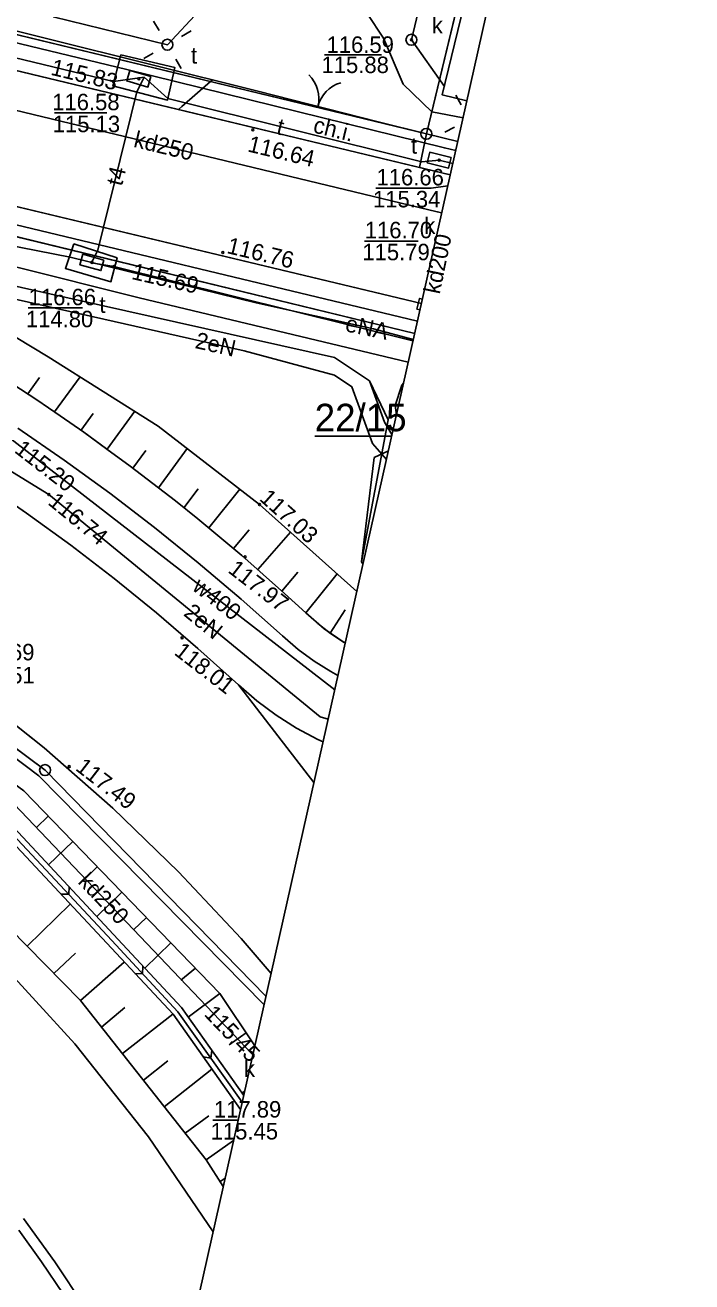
# Model space of a CAD drawing. Extents: x 6424617 to 6425697, y 5665845 to 5667190.
# Drawn here: x 6425558.6 to 6425588.9, y 5666901.5 to 5666958.7 of the extents above; entities that cross this region are included whole.
import ezdxf

# ---------------------------------------------------------------- set-up
doc = ezdxf.new("R2010")
doc.units = 0
for name, color, linetype in [('Warstwa 1', 7, 'Continuous'), ('Warstwa 10', 7, 'Continuous'), ('Warstwa 12', 7, 'Continuous'), ('Warstwa 13', 7, 'Continuous'), ('Warstwa 14', 7, 'Continuous'), ('Warstwa 15', 7, 'Continuous'), ('Warstwa 16', 7, 'Continuous'), ('Warstwa 2', 7, 'Continuous'), ('Warstwa 20', 7, 'Continuous'), ('Warstwa 21', 7, 'Continuous'), ('Warstwa 25', 7, 'Continuous'), ('Warstwa 3', 7, 'Continuous'), ('Warstwa 4', 7, 'Continuous'), ('Warstwa 5', 7, 'Continuous'), ('Warstwa 6', 7, 'Continuous'), ('Warstwa 63', 7, 'Continuous'), ('Warstwa 8', 7, 'Continuous'), ('Warstwa 9', 7, 'Continuous')]:
    doc.layers.add(name, color=color, linetype=linetype)

msp = doc.modelspace()

# ---------------------------------------------------------------- linework, layer by layer
at = {"layer": 'Warstwa 1'}
for p, q in [((6425527.303, 5666965.745), (6425576.814, 5666953.737)), ((6425527.303, 5666965.745), (6425576.814, 5666953.737)), ((6425576.814, 5666953.737), (6425578.804, 5666961.993)), ((6425576.814, 5666953.737), (6425578.804, 5666961.993)), ((6425576.814, 5666953.737), (6425578.242, 5666953.39)), ((6425576.814, 5666953.737), (6425578.242, 5666953.39)), ((6425544.583, 5666952.346), (6425576.283, 5666944.651)), ((6425544.583, 5666952.346), (6425576.283, 5666944.651)), ((6425550.86, 5666931.17), (6425559.46, 5666924.76)), ((6425550.86, 5666931.17), (6425559.46, 5666924.76)), ((6425559.46, 5666924.76), (6425569.514, 5666914.463)), ((6425559.46, 5666924.76), (6425569.514, 5666914.463))]:
    msp.add_line(p, q, dxfattribs=at)
msp.add_lwpolyline([(6425578.656, 5666955.234), (6425577.539, 5666955.51), (6425584.758, 5666985.201), (6425585.343, 5666985.06)], dxfattribs=at)
at = {"layer": 'Warstwa 10'}
for points in [[(6425535.06, 5667006.36), (6425534.21, 5667005.96), (6425527.47, 5667006.87), (6425521.11, 5667008.02), (6425511.65, 5667010.69), (6425511.04, 5667010.12), (6425510.23, 5667005.12), (6425507.8, 5666997.47), (6425502.22, 5666979.23), (6425499.7, 5666975.32), (6425496.98, 5666963.87), (6425497.18, 5666963.16), (6425549.77, 5666949.56), (6425554.77, 5666947.54), (6425572.63, 5666943.55), (6425574.23, 5666942.49)], [(6425575.987, 5666943.332), (6425563.748, 5666946.268), (6425557.995, 5666947.707), (6425556.981, 5666947.883), (6425556.627, 5666948.08), (6425556.298, 5666948.138), (6425554.686, 5666941.795), (6425548.026, 5666934.883), (6425543.973, 5666935.811), (6425543.657, 5666935.596), (6425543.327, 5666935.6), (6425543.055, 5666935.768), (6425543.003, 5666936.016), (6425537.99, 5666937.119), (6425531.055, 5666938.764), (6425530.7, 5666938.933), (6425530.511, 5666939.211), (6425530.571, 5666939.594), (6425531.326, 5666942.888)], [(6425574.23, 5666942.49), (6425575.07, 5666940.72), (6425573.86, 5666934.25)], [(6425574.23, 5666942.49), (6425574.91, 5666940.6), (6425575.25, 5666940.045)], [(6425575.084, 5666939.305), (6425574.44, 5666938.99), (6425573.86, 5666934.25)], [(6425573.86, 5666934.25), (6425573.928, 5666934.15)]]:
    msp.add_lwpolyline(points, dxfattribs=at)
for centre in [(6425576.814, 5666953.737), (6425559.46, 5666924.76)]:
    msp.add_circle(centre, 0.25, dxfattribs=at)
at = {"layer": 'Warstwa 12'}
for points in [[(6425583.267, 5666987.959), (6425576.136, 5666958.019), (6425577.634, 5666955.9)], [(6425572.643, 5666928.419), (6425556.94, 5666940.57), (6425551.95, 5666943.95), (6425546.71, 5666946.98), (6425541.46, 5666949.92), (6425536.23, 5666952.43), (6425523.28, 5666959.86), (6425523.62, 5666962.92), (6425525.26, 5666969.55), (6425525.912, 5666975.56)], [(6425526.723, 5666966.717), (6425527.892, 5666964.808), (6425529.009, 5666964.05), (6425530.282, 5666963.934), (6425562.578, 5666956.118), (6425563.973, 5666956.32)], [(6425577.512, 5666950.135), (6425577.31, 5666950.19), (6425532.14, 5666961.09), (6425531.65, 5666961.2)], [(6425578.149, 5666952.974), (6425577.636, 5666953.097), (6425563.178, 5666956.671), (6425550.902, 5666959.63), (6425548.24, 5666945.391)], [(6425559.829, 5666959.064), (6425565.028, 5666957.793), (6425566.479, 5666959.332)], [(6425574.118, 5666959.213), (6425574.867, 5666958.088), (6425575.764, 5666955.996), (6425577.057, 5666954.737), (6425578.483, 5666954.465)], [(6425521.875, 5666956.02), (6425524.156, 5666957.742), (6425527.787, 5666956.908), (6425531.886, 5666956.029), (6425555.419, 5666950.245), (6425576.407, 5666945.204)], [(6425572.344, 5666927.084), (6425571.98, 5666927.19), (6425559.63, 5666937.31), (6425551.37, 5666942.38), (6425534.13, 5666951.97), (6425525.11, 5666957.39)], [(6425563.973, 5666956.32), (6425563.631, 5666955.648), (6425561.862, 5666948.437), (6425561.579, 5666947.856), (6425562.588, 5666947.693), (6425576.206, 5666944.311)], [(6425563.973, 5666956.32), (6425565.053, 5666955.345), (6425576.605, 5666952.458), (6425577.399, 5666952.539), (6425578.016, 5666952.38)], [(6425576.221, 5666944.376), (6425574.402, 5666944.856), (6425569.062, 5666946.045), (6425560.596, 5666948.12), (6425556.785, 5666948.863), (6425555.683, 5666949.303), (6425543.301, 5666952.305), (6425531.21, 5666955.271), (6425529.8, 5666955.695)], [(6425574.996, 5666938.913), (6425574.36, 5666939.63), (6425573.42, 5666942.22), (6425572.63, 5666942.74), (6425568.52, 5666943.86), (6425553.71, 5666947.2)], [(6425575.449, 5666940.935), (6425575.4, 5666941.36), (6425575.7, 5666942.29), (6425575.774, 5666942.38)], [(6425568.916, 5666911.794), (6425554.72, 5666926.7), (6425554.39, 5666927.09), (6425553.98, 5666927.4), (6425535.72, 5666937.73), (6425535.28, 5666937.96)]]:
    msp.add_lwpolyline(points, dxfattribs=at)
at = {"layer": 'Warstwa 14'}
for p, q in [((6425574.776, 5666957.331), (6425572.184, 5666957.331)), ((6425562.269, 5666954.688), (6425559.883, 5666954.688)), ((6425576.435, 5666948.856), (6425574.002, 5666948.856)), ((6425561.16, 5666945.806), (6425558.686, 5666945.806)), ((6425568.248, 5666908.814), (6425567.097, 5666908.814))]:
    msp.add_line(p, q, dxfattribs=at)
msp.add_lwpolyline([(6425574.518, 5666951.264), (6425577.031, 5666951.264), (6425577.787, 5666951.362)], dxfattribs=at)
for centre in [(6425576.136, 5666958.019), (6425562.578, 5666956.118), (6425563.73, 5666956.247), (6425577.399, 5666952.539), (6425561.59, 5666947.884), (6425562.588, 5666947.693), (6425559.63, 5666937.31)]:
    msp.add_circle(centre, 0.045, dxfattribs=at)
at = {"layer": 'Warstwa 15'}
msp.add_lwpolyline([(6425571.732, 5666939.974), (6425575.234, 5666939.974)], dxfattribs=at)
at = {"layer": 'Warstwa 16'}
for points in [[(6425562.91, 5666957.336), (6425565.371, 5666956.758), (6425565.038, 5666955.277), (6425562.542, 5666955.927)], [(6425560.77, 5666948.729), (6425562.74, 5666948.088), (6425562.457, 5666947), (6425560.387, 5666947.611)]]:
    msp.add_lwpolyline(points, close=True, dxfattribs=at)
at = {"layer": 'Warstwa 2'}
for points in [[(6425569.146, 5666955.68), (6425545.086, 5666961.686), (6425545.001, 5666962.231)], [(6425569.428, 5666914.078), (6425559.167, 5666924.494), (6425550.651, 5666930.93), (6425537.233, 5666937.954), (6425528.275, 5666942.097), (6425504.759, 5666951.565), (6425481.965, 5666960.63)], [(6425578.242, 5666953.39), (6425576.814, 5666953.737), (6425574.617, 5666954.28)]]:
    msp.add_lwpolyline(points, dxfattribs=at)
msp.add_circle((6425565.028, 5666957.793), 0.25, dxfattribs=at)
at = {"layer": 'Warstwa 20'}
for points in [[(6425529.849, 5666958.354), (6425552.418, 5666945.703), (6425553.55, 5666945.061), (6425554.673, 5666944.403), (6425555.788, 5666943.73), (6425556.893, 5666943.042), (6425557.99, 5666942.339), (6425559.076, 5666941.622), (6425560.153, 5666940.89), (6425561.22, 5666940.144), (6425562.277, 5666939.383), (6425563.325, 5666938.608), (6425564.363, 5666937.82), (6425565.39, 5666937.018), (6425566.407, 5666936.202), (6425567.413, 5666935.373), (6425568.408, 5666934.531), (6425569.392, 5666933.676), (6425570.364, 5666932.808), (6425571.325, 5666931.927), (6425572.16, 5666931.201), (6425573.068, 5666930.57), (6425573.119, 5666930.542)], [(6425569.008, 5666912.204), (6425567.421, 5666914.592), (6425558.485, 5666923.816), (6425550.212, 5666929.877), (6425540.521, 5666935.544), (6425533.876, 5666938.735), (6425528.644, 5666940.89), (6425509.043, 5666948.427)], [(6425507.766, 5666945.809), (6425519.051, 5666940.904), (6425535.917, 5666933.187), (6425547.336, 5666926.268), (6425550.989, 5666923.601), (6425556.211, 5666919.206), (6425561.073, 5666914.266), (6425566.794, 5666907.011), (6425567.572, 5666905.798)]]:
    msp.add_lwpolyline(points, dxfattribs=at)
at = {"layer": 'Warstwa 21'}
for points in [[(6425529.849, 5666958.354), (6425534.12, 5666957.197), (6425546.084, 5666951.119), (6425553.111, 5666947.501), (6425559.602, 5666943.582), (6425564.607, 5666940.431), (6425569.224, 5666936.856), (6425573.646, 5666932.891)], [(6425508.524, 5666947.356), (6425528.203, 5666939.778), (6425533.585, 5666937.58), (6425540.152, 5666934.48), (6425549.682, 5666928.817), (6425557.417, 5666922.815), (6425565.669, 5666913.953), (6425568.502, 5666909.947)], [(6425508.336, 5666946.899), (6425528.015, 5666939.321), (6425533.377, 5666937.124), (6425539.924, 5666934.044), (6425549.395, 5666928.402), (6425557.07, 5666922.441), (6425565.283, 5666913.64), (6425568.356, 5666909.298)]]:
    msp.add_lwpolyline(points, dxfattribs=at)
at = {"layer": 'Warstwa 25'}
for centre in [(6425568.912, 5666953.918), (6425567.55, 5666948.33), (6425569.224, 5666936.856), (6425568.56, 5666934.468), (6425565.693, 5666930.788), (6425560.556, 5666924.919)]:
    msp.add_circle(centre, 0.045, dxfattribs=at)
at = {"layer": 'Warstwa 3'}
msp.add_lwpolyline([(6425569.146, 5666955.68), (6425574.617, 5666954.28)], dxfattribs=at)
for centre, start, end in [((6425570.424, 5666955.334), 346.3358, 46.3358), ((6425573.34, 5666954.626), 106.3358, 166.3358)]:
    msp.add_arc(centre, 1.5, start, end, dxfattribs=at)
at = {"layer": 'Warstwa 4'}
for points in [[(6425564.651, 5666958.441), (6425564.4, 5666958.874)], [(6425565.676, 5666958.17), (6425566.109, 5666958.421)], [(6425564.38, 5666957.416), (6425563.947, 5666957.165)], [(6425565.405, 5666957.145), (6425565.656, 5666956.712)], [(6425578.393, 5666955.065), (6425578.153, 5666955.503)], [(6425578.096, 5666954.046), (6425577.658, 5666953.806)], [(6425576.524, 5666945.725), (6425576.384, 5666945.76), (6425576.507, 5666946.245), (6425576.633, 5666946.213)]]:
    msp.add_lwpolyline(points, dxfattribs=at)
for points in [[(6425564.28, 5666956.349), (6425563.318, 5666956.625), (6425563.18, 5666956.145), (6425564.142, 5666955.869)], [(6425577.944, 5666952.664), (6425576.972, 5666952.9), (6425576.854, 5666952.414), (6425577.826, 5666952.178)], [(6425562.139, 5666947.989), (6425561.177, 5666948.26), (6425561.041, 5666947.779), (6425562.003, 5666947.508)]]:
    msp.add_lwpolyline(points, close=True, dxfattribs=at)
msp.add_circle((6425576.136, 5666958.019), 0.25, dxfattribs=at)
at = {"layer": 'Warstwa 6'}
for points in [[(6425538.589, 5667012.208), (6425527.303, 5666965.745), (6425576.814, 5666953.737), (6425578.804, 5666961.993), (6425586.755, 5666995.159), (6425585.848, 5666995.38), (6425587.284, 5667001.29)], [(6425578.242, 5666953.39), (6425576.814, 5666953.737), (6425527.303, 5666965.745), (6425525.198, 5666957.05), (6425544.583, 5666952.346), (6425576.283, 5666944.651)], [(6425576.587, 5666946.009), (6425553.175, 5666951.612), (6425543.396, 5666954.068), (6425534.357, 5666959.263), (6425535.06, 5666962.181), (6425577.9, 5666951.863)], [(6425580.098, 5666961.667), (6425578.804, 5666961.993), (6425576.814, 5666953.737), (6425578.242, 5666953.39)], [(6425521.792, 5666958.965), (6425523.129, 5666957.67), (6425524.557, 5666956.477), (6425526.07, 5666955.393), (6425527.658, 5666954.423), (6425550.217, 5666941.781), (6425552.369, 5666940.535), (6425554.487, 5666939.233), (6425556.571, 5666937.877), (6425558.618, 5666936.466), (6425560.628, 5666935.003), (6425562.599, 5666933.488), (6425564.53, 5666931.922), (6425566.419, 5666930.305), (6425568.266, 5666928.641), (6425569.097, 5666927.921), (6425569.979, 5666927.264), (6425570.907, 5666926.674), (6425571.876, 5666926.153), (6425572.112, 5666926.048)], [(6425569.746, 5666915.495), (6425568.382, 5666917.097), (6425565.533, 5666920.131), (6425562.542, 5666923.024), (6425559.413, 5666925.769), (6425556.156, 5666928.36), (6425552.926, 5666930.499), (6425549.645, 5666932.56), (6425546.315, 5666934.54), (6425542.938, 5666936.439), (6425539.517, 5666938.256), (6425536.052, 5666939.99), (6425532.546, 5666941.639), (6425529.002, 5666943.202), (6425525.421, 5666944.68), (6425523.176, 5666945.81), (6425521.018, 5666947.099), (6425518.958, 5666948.54), (6425517.007, 5666950.126), (6425515.176, 5666951.849), (6425513.474, 5666953.698)], [(6425576.283, 5666944.651), (6425544.583, 5666952.346), (6425541.648, 5666940.33), (6425527.109, 5666943.856), (6425522.252, 5666945.035), (6425528.13, 5666942.39), (6425537.49, 5666938.32), (6425550.86, 5666931.17), (6425559.46, 5666924.76), (6425569.514, 5666914.463)], [(6425569.514, 5666914.463), (6425559.46, 5666924.76), (6425550.86, 5666931.17), (6425537.49, 5666938.32), (6425528.13, 5666942.39), (6425522.252, 5666945.035), (6425474.6, 5666748.65), (6425499.79, 5666763.64), (6425538.28, 5666785.28), (6425540.993, 5666787.253)], [(6425560.282, 5666900.906), (6425559.291, 5666902.373), (6425558.26, 5666903.813)]]:
    msp.add_lwpolyline(points, dxfattribs=at)
at = {"layer": 'Warstwa 63'}
msp.add_lwpolyline([(6425341.164, 5665895.978), (6425588.9, 5667000.928), (6424898.307, 5667155.763), (6424650.57, 5666050.814)], close=True, dxfattribs=at)
at = {"layer": 'Warstwa 8'}
for p, q in [((6425535.06, 5666962.181), (6425565.532, 5666954.842)), ((6425565.532, 5666954.842), (6425576.503, 5666952.199)), ((6425576.503, 5666952.199), (6425577.9, 5666951.863)), ((6425553.175, 5666951.612), (6425576.587, 5666946.008)), ((6425556.571, 5666937.877), (6425558.618, 5666936.466)), ((6425558.618, 5666936.466), (6425560.628, 5666935.003)), ((6425560.628, 5666935.003), (6425562.599, 5666933.488)), ((6425562.599, 5666933.488), (6425564.53, 5666931.922)), ((6425564.53, 5666931.922), (6425566.419, 5666930.305)), ((6425566.419, 5666930.305), (6425568.266, 5666928.641)), ((6425568.265, 5666928.641), (6425571.696, 5666924.194)), ((6425568.265, 5666928.641), (6425569.097, 5666927.921)), ((6425568.266, 5666928.641), (6425571.696, 5666924.195)), ((6425556.156, 5666928.36), (6425559.413, 5666925.769)), ((6425569.097, 5666927.921), (6425569.979, 5666927.264)), ((6425569.979, 5666927.264), (6425570.907, 5666926.674)), ((6425570.907, 5666926.674), (6425571.876, 5666926.153)), ((6425559.413, 5666925.769), (6425562.542, 5666923.024)), ((6425571.876, 5666926.153), (6425572.112, 5666926.048)), ((6425562.542, 5666923.024), (6425565.533, 5666920.131)), ((6425565.533, 5666920.131), (6425568.382, 5666917.097)), ((6425568.382, 5666917.097), (6425569.746, 5666915.495)), ((6425557.166, 5666916.277), (6425560.81, 5666912.291)), ((6425560.81, 5666912.291), (6425564.163, 5666908.057)), ((6425564.163, 5666908.057), (6425567.11, 5666903.738)), ((6425558.483, 5666904.34), (6425559.901, 5666902.362)), ((6425559.901, 5666902.362), (6425561.246, 5666900.334))]:
    msp.add_line(p, q, dxfattribs=at)
at = {"layer": 'Warstwa 9'}
for p, q in [((6425565.685, 5666954.976), (6425566.988, 5666956.119)), ((6425566.988, 5666956.119), (6425567.076, 5666956.197)), ((6425567.076, 5666956.197), (6425569.146, 5666955.68)), ((6425569.146, 5666955.68), (6425574.617, 5666954.28)), ((6425565.532, 5666954.842), (6425565.685, 5666954.976)), ((6425565.532, 5666954.842), (6425576.503, 5666952.199)), ((6425574.617, 5666954.28), (6425576.814, 5666953.737)), ((6425576.535, 5666952.357), (6425576.814, 5666953.737)), ((6425576.503, 5666952.199), (6425576.535, 5666952.357)), ((6425558.672, 5666941.891), (6425559.198, 5666942.646)), ((6425559.889, 5666941.071), (6425561.054, 5666942.668)), ((6425557.99, 5666942.339), (6425559.076, 5666941.622)), ((6425559.076, 5666941.622), (6425560.153, 5666940.89)), ((6425560.153, 5666940.89), (6425561.22, 5666940.144)), ((6425561.092, 5666940.234), (6425561.646, 5666940.994)), ((6425562.282, 5666939.379), (6425563.538, 5666941.104)), ((6425558.22, 5666940.338), (6425560.33, 5666938.88)), ((6425561.22, 5666940.144), (6425562.257, 5666939.397)), ((6425562.257, 5666939.397), (6425562.276, 5666939.383)), ((6425562.276, 5666939.383), (6425563.325, 5666938.608)), ((6425563.46, 5666938.508), (6425564.048, 5666939.316)), ((6425564.624, 5666937.619), (6425565.928, 5666939.408)), ((6425560.33, 5666938.88), (6425562.403, 5666937.37)), ((6425563.325, 5666938.608), (6425564.363, 5666937.82)), ((6425564.363, 5666937.82), (6425565.39, 5666937.018)), ((6425562.403, 5666937.37), (6425564.438, 5666935.81)), ((6425565.776, 5666936.712), (6425566.428, 5666937.566)), ((6425566.914, 5666935.788), (6425568.324, 5666937.553)), ((6425565.39, 5666937.018), (6425566.407, 5666936.202)), ((6425566.407, 5666936.202), (6425567.413, 5666935.373)), ((6425564.438, 5666935.81), (6425566.434, 5666934.2)), ((6425568.038, 5666934.848), (6425568.749, 5666935.697)), ((6425569.148, 5666933.89), (6425570.636, 5666935.59)), ((6425567.413, 5666935.373), (6425568.408, 5666934.531)), ((6425568.408, 5666934.531), (6425569.392, 5666933.676)), ((6425566.434, 5666934.2), (6425568.39, 5666932.541)), ((6425570.243, 5666932.917), (6425570.958, 5666933.768)), ((6425569.392, 5666933.676), (6425570.364, 5666932.808)), ((6425571.325, 5666931.927), (6425572.75, 5666933.695)), ((6425570.364, 5666932.808), (6425571.322, 5666931.929)), ((6425568.39, 5666932.541), (6425570.264, 5666930.871)), ((6425572.436, 5666930.994), (6425573.116, 5666932.056)), ((6425571.322, 5666931.929), (6425571.873, 5666931.433)), ((6425571.873, 5666931.433), (6425572.455, 5666930.98)), ((6425572.455, 5666930.98), (6425573.068, 5666930.57)), ((6425570.264, 5666930.871), (6425570.985, 5666930.252)), ((6425573.068, 5666930.57), (6425573.119, 5666930.541)), ((6425570.985, 5666930.252), (6425571.705, 5666929.721)), ((6425571.705, 5666929.721), (6425572.464, 5666929.245)), ((6425572.464, 5666929.245), (6425572.79, 5666929.072)), ((6425559.602, 5666922.663), (6425559.061, 5666922.147)), ((6425557.786, 5666922.061), (6425562.5, 5666917)), ((6425560.719, 5666921.51), (6425559.622, 5666920.447)), ((6425561.836, 5666920.357), (6425561.276, 5666919.814)), ((6425560.172, 5666919.117), (6425560.54, 5666919.104)), ((6425560.553, 5666919.448), (6425560.54, 5666919.104)), ((6425562.953, 5666919.204), (6425561.81, 5666918.097)), ((6425558.642, 5666916.736), (6425560.598, 5666918.661)), ((6425564.07, 5666918.051), (6425563.487, 5666917.487)), ((6425562.5, 5666917), (6425565.495, 5666913.751)), ((6425565.187, 5666916.898), (6425563.999, 5666915.747)), ((6425559.858, 5666915.501), (6425560.844, 5666916.421)), ((6425561.073, 5666914.266), (6425563.062, 5666916.02)), ((6425563.552, 5666915.494), (6425563.901, 5666915.48)), ((6425563.915, 5666915.836), (6425563.901, 5666915.48)), ((6425566.304, 5666915.745), (6425565.646, 5666915.188)), ((6425567.421, 5666914.592), (6425565.978, 5666913.515)), ((6425562.026, 5666913.057), (6425563.096, 5666913.947)), ((6425565.495, 5666913.751), (6425568.431, 5666909.632)), ((6425562.98, 5666911.848), (6425565.27, 5666913.654)), ((6425568.614, 5666912.797), (6425567.842, 5666912.244)), ((6425563.934, 5666910.638), (6425565.048, 5666911.517)), ((6425566.656, 5666911.699), (6425566.998, 5666911.642)), ((6425567.056, 5666911.991), (6425566.998, 5666911.642)), ((6425564.887, 5666909.429), (6425567.054, 5666911.138)), ((6425568.545, 5666910.141), (6425568.423, 5666910.059)), ((6425565.84, 5666908.22), (6425566.911, 5666909.024)), ((6425566.794, 5666907.011), (6425568.043, 5666907.9)), ((6425567.426, 5666906.024), (6425567.657, 5666906.18))]:
    msp.add_line(p, q, dxfattribs=at)
for points in [[(6425569.008, 5666912.204), (6425567.421, 5666914.592), (6425558.485, 5666923.816), (6425550.212, 5666929.877), (6425540.521, 5666935.544), (6425533.876, 5666938.735), (6425528.644, 5666940.89), (6425509.043, 5666948.427), (6425508.524, 5666947.356), (6425528.203, 5666939.778), (6425533.585, 5666937.58), (6425540.152, 5666934.48), (6425549.682, 5666928.817), (6425557.417, 5666922.815), (6425565.669, 5666913.953), (6425568.502, 5666909.947)], [(6425553.111, 5666947.501), (6425559.602, 5666943.582), (6425564.607, 5666940.431), (6425569.224, 5666936.856), (6425573.646, 5666932.891)], [(6425568.356, 5666909.298), (6425565.283, 5666913.64), (6425557.07, 5666922.441), (6425549.395, 5666928.402), (6425539.924, 5666934.044), (6425533.377, 5666937.124), (6425528.015, 5666939.321), (6425508.336, 5666946.899), (6425508.524, 5666947.356), (6425528.203, 5666939.778), (6425533.585, 5666937.58), (6425540.152, 5666934.48), (6425549.682, 5666928.817), (6425557.417, 5666922.815), (6425565.669, 5666913.953), (6425568.502, 5666909.947)], [(6425567.572, 5666905.798), (6425566.794, 5666907.011), (6425561.073, 5666914.266), (6425556.211, 5666919.206), (6425550.989, 5666923.601), (6425547.336, 5666926.268), (6425535.917, 5666933.187), (6425519.051, 5666940.904), (6425507.766, 5666945.809), (6425508.336, 5666946.899), (6425528.015, 5666939.321), (6425533.377, 5666937.124), (6425539.924, 5666934.044), (6425549.395, 5666928.402), (6425557.07, 5666922.441), (6425565.283, 5666913.64), (6425568.356, 5666909.298)], [(6425573.119, 5666930.542), (6425573.068, 5666930.57), (6425572.16, 5666931.201), (6425571.325, 5666931.927), (6425570.364, 5666932.808), (6425569.392, 5666933.676), (6425568.408, 5666934.531), (6425567.413, 5666935.373), (6425566.407, 5666936.202), (6425565.39, 5666937.018), (6425564.363, 5666937.82), (6425563.325, 5666938.608), (6425562.277, 5666939.383), (6425561.22, 5666940.144), (6425560.153, 5666940.89), (6425559.076, 5666941.622), (6425557.99, 5666942.339)]]:
    msp.add_lwpolyline(points, dxfattribs=at)

# ---------------------------------------------------------------- texts
at = {"layer": 'Warstwa 13'}
for s, rotation, p in [('t', 345.9691, (6425569.955, 5666953.737)), ('kd250', 346.4332, (6425563.45, 5666953.149)), ('t4', 76.2148, (6425562.957, 5666951.327)), ('kd200', 78.3405, (6425577.42, 5666946.408)), ('eNA', 348.1349, (6425573.082, 5666944.754)), ('2eN', 347.2926, (6425566.247, 5666943.988)), ('w400', 322.2658, (6425566.111, 5666932.999)), ('2eN', 320.6673, (6425565.722, 5666931.833)), ('kd250', 313.6027, (6425560.918, 5666919.647))]:
    msp.add_text(s, height=0.75, rotation=rotation, dxfattribs=at).set_placement(p)
at = {"layer": 'Warstwa 14'}
for s, p in [('115.88', (6425572.042, 5666956.505)), ('115.13', (6425559.807, 5666953.813)), ('115.34', (6425574.386, 5666950.389)), ('115.79', (6425573.902, 5666947.98)), ('114.80', (6425558.586, 5666944.93)), ('115.51', (6425555.92, 5666928.71)), ('115.45', (6425566.997, 5666907.939))]:
    msp.add_text(s, height=0.75, dxfattribs=at).set_placement(p)
for s, rotation, p in [('115.83', 346.3931, (6425559.676, 5666956.434)), ('115.69', 347.0978, (6425563.357, 5666947.132)), ('115.20', 322.2658, (6425558.02, 5666939.261)), ('116.74', 320.6673, (6425559.546, 5666936.892)), ('115.45', 313.6027, (6425566.66, 5666913.618))]:
    msp.add_text(s, height=0.75, rotation=rotation, dxfattribs=at).set_placement(p)
at = {"layer": 'Warstwa 15'}
for s, height, p in [('116.59', 0.75, (6425572.271, 5666957.425)), ('116.58', 0.75, (6425559.783, 5666954.813)), ('116.66', 0.75, (6425574.545, 5666951.389)), ('116.70', 0.75, (6425574.011, 5666948.98)), ('116.66', 0.75, (6425558.71, 5666945.93)), ('22/15', 1.25, (6425571.732, 5666940.194)), ('117.69', 0.75, (6425555.909, 5666929.76)), ('117.89', 0.75, (6425567.144, 5666908.939))]:
    msp.add_text(s, height=height, dxfattribs=at).set_placement(p)
at = {"layer": 'Warstwa 25'}
for s, rotation, p in [('116.64', 346.4561, (6425568.642, 5666952.941)), ('116.76', 346.5421, (6425567.694, 5666948.312)), ('117.03', 318.1234, (6425569.177, 5666937.075)), ('117.97', 322.2658, (6425567.739, 5666933.8)), ('118.01', 322.2658, (6425565.293, 5666930.053)), ('117.49', 322.2658, (6425560.798, 5666924.789))]:
    msp.add_text(s, height=0.75, rotation=rotation, dxfattribs=at).set_placement(p)
at = {"layer": 'Warstwa 5'}
for s, p in [('k', (6425577.063, 5666958.31)), ('t', (6425566.098, 5666956.936)), ('t', (6425576.115, 5666952.833)), ('k', (6425576.722, 5666949.181)), ('t', (6425561.933, 5666945.583)), ('k', (6425568.514, 5666910.791))]:
    msp.add_text(s, height=0.75, dxfattribs=at).set_placement(p)
at = {"layer": 'Warstwa 9'}
msp.add_text('ch.i.', height=0.75, rotation=346.4561, dxfattribs=at).set_placement((6425571.621, 5666953.805))

doc.saveas('drawing.dxf')
